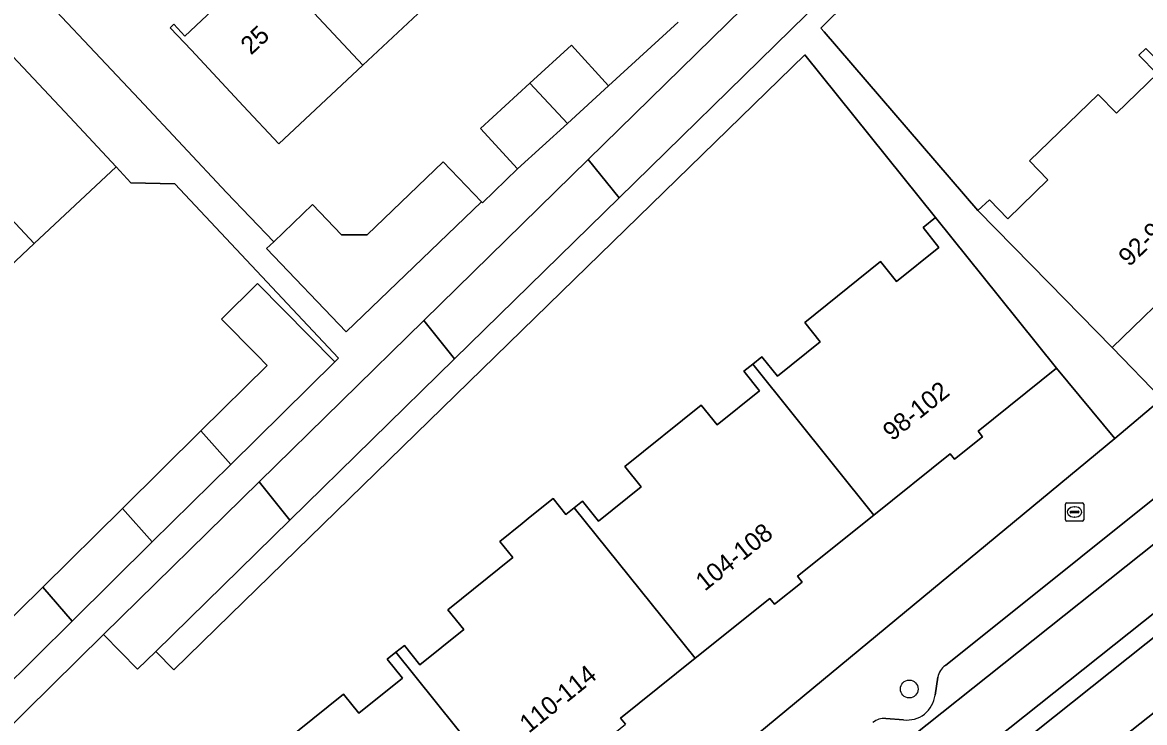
# Model space of a CAD drawing. Extents: x 161881 to 162523, y 381678 to 382381.
# Drawn here: x 162377 to 162438.7, y 381766.4 to 381804.9 of the extents above; entities that cross this region are included whole.
import ezdxf

# ---------------------------------------------------------------- set-up
doc = ezdxf.new("R2010")
doc.units = 0
for name, color, linetype in [('IMGEO_Berm_gesloten', 7, 'Continuous'), ('IMGEO_Boom', 7, 'Continuous'), ('IMGEO_Brandkraan', 7, 'Continuous'), ('IMGEO_Erf', 7, 'Continuous'), ('IMGEO_Fietspad_gesloten', 7, 'Continuous'), ('IMGEO_Pand', 7, 'Continuous'), ('IMGEO_Pand_nummerreeks', 7, 'Continuous'), ('IMGEO_Parkeervlak_open', 7, 'Continuous'), ('IMGEO_Rijbaan_regionaal_gesloten', 7, 'Continuous'), ('IMGEO_Voetpad_open', 7, 'Continuous')]:
    doc.layers.add(name, color=color, linetype=linetype)

msp = doc.modelspace()

# ---------------------------------------------------------------- linework, layer by layer
at = {"layer": 'IMGEO_Berm_gesloten'}
msp.add_lwpolyline([(162472.507, 381798.927), (162472.336, 381798.789), (162413.971, 381752.357), (162396.799, 381738.137), (162397.154, 381737.782), (162428.678, 381762.735), (162473.156, 381798.141)], dxfattribs=at)
at = {"layer": 'IMGEO_Boom'}
msp.add_circle((162425.739, 381768.261), 0.489, dxfattribs=at)
at = {"layer": 'IMGEO_Brandkraan'}
for p, q in [((162434.332, 381777.567), (162434.332, 381778.419)), ((162434.407, 381778.493), (162435.259, 381778.493)), ((162434.591, 381777.987), (162434.591, 381777.999)), ((162435.029, 381777.95), (162434.631, 381777.95)), ((162434.634, 381778.036), (162435.032, 381778.036)), ((162434.82, 381778.273), (162434.845, 381778.273)), ((162435.075, 381777.999), (162435.075, 381777.987)), ((162435.333, 381778.419), (162435.333, 381777.567)), ((162435.259, 381777.493), (162434.407, 381777.493)), ((162434.843, 381777.713), (162434.818, 381777.713))]:
    msp.add_line(p, q, dxfattribs=at)
for points in [[(162434.332, 381777.567), (162434.332, 381778.419)], [(162434.407, 381778.493), (162435.259, 381778.493)], [(162435.333, 381778.419), (162435.333, 381777.567)], [(162435.259, 381777.493), (162434.407, 381777.493)]]:
    msp.add_lwpolyline(points, dxfattribs=at)
for centre, radius, start, end in [((162434.409, 381778.417), 0.0765, 91.55205, 178.44795), ((162434.409, 381778.417), 0.0765, 91.55205, 178.44795), ((162434.631, 381777.996), 0.0403, 85.87752, 175.75265), ((162434.628, 381777.986), 0.0366, 178.93798, 274.71019), ((162435.032, 381777.993), 0.043, 264.86636, 352.45326), ((162435.036, 381777.998), 0.0386, 1.73085, 96.63898), ((162435.257, 381778.417), 0.0765, 1.55205, 88.44795), ((162435.257, 381778.417), 0.0765, 1.55205, 88.44795), ((162434.409, 381777.569), 0.0765, 181.55205, 268.44795), ((162434.409, 381777.569), 0.0765, 181.55205, 268.44795), ((162435.257, 381777.569), 0.0765, 271.55205, 358.44795), ((162435.257, 381777.569), 0.0765, 271.55205, 358.44795)]:
    msp.add_arc(centre, radius, start, end, dxfattribs=at)
for centre, major_axis, ratio, start_param, end_param in [((162434.819, 381777.993), (-0.387, 0.002), 0.722429, 4.712389, 7.853982), ((162434.844, 381777.993), (-0.39, 0.002), 0.717154, 1.570796, 4.712389)]:
    msp.add_ellipse(centre, major_axis=major_axis, ratio=ratio, start_param=start_param, end_param=end_param, dxfattribs=at)
at = {"layer": 'IMGEO_Erf'}
for points in [[(162456.614, 381839.875), (162420.873, 381804.592), (162421.052, 381804.384), (162429.518, 381794.561), (162430.152, 381795.155), (162431.161, 381794.114), (162433.366, 381796.25), (162432.357, 381797.291), (162436.135, 381800.951), (162437.144, 381799.91), (162439.378, 381802.073), (162438.369, 381803.114), (162438.742, 381803.476)], [(162376.404, 381808.113), (162383.389, 381800.691), (162388.187, 381795.557), (162390.786, 381792.845), (162392.922, 381794.892), (162394.512, 381793.234), (162395.916, 381793.237), (162400.101, 381797.249), (162402.22, 381795.039), (162402.264, 381794.993), (162404.198, 381796.848), (162402.158, 381799.082), (162404.873, 381801.562), (162407.163, 381803.653), (162409.204, 381801.418), (162413.037, 381804.918)], [(162400.089, 381806.68), (162395.68, 381802.559), (162391.058, 381798.24), (162389.114, 381800.32), (162386.26, 381803.374), (162385.099, 381804.616), (162385.297, 381804.801), (162385.897, 381804.157), (162387.731, 381805.871)], [(162390.507, 381764.668), (162394.626, 381767.976), (162395.468, 381766.928), (162397.869, 381768.855), (162397.027, 381769.903), (162397.503, 381770.285), (162397.973, 381770.662), (162398.827, 381769.599), (162401.234, 381771.531), (162400.36, 381772.619), (162403.933, 381775.489), (162403.224, 381776.372), (162404.457, 381777.362), (162404.899, 381777.718), (162406.154, 381778.726), (162406.855, 381777.854), (162407.314, 381778.223), (162407.768, 381778.588), (162408.653, 381777.486), (162411.003, 381779.373), (162410.105, 381780.491), (162414.302, 381783.861), (162415.174, 381782.775), (162417.505, 381784.647), (162416.639, 381785.725), (162417.13, 381786.119), (162417.637, 381786.526), (162418.49, 381785.464), (162420.842, 381787.353), (162419.989, 381788.416), (162424.149, 381791.757), (162425.029, 381790.66), (162427.372, 381792.541), (162426.496, 381793.632), (162427.183, 381794.183), (162419.997, 381803.132), (162406.611, 381790.087), (162388.399, 381772.337), (162385.299, 381769.316), (162384.304, 381770.332), (162383.296, 381769.345), (162381.418, 381771.264), (162367.187, 381757.231)], [(162369.629, 381765.527), (162374.022, 381769.859), (162378.082, 381773.863), (162382.473, 381778.193), (162386.785, 381782.445), (162390.429, 381786.038), (162389.849, 381786.627), (162387.914, 381788.589), (162389.897, 381790.545), (162394.14, 381786.241), (162394.352, 381786.45), (162385.347, 381796.033), (162382.932, 381796.092), (162382.12, 381796.96), (162377.619, 381792.746), (162373.224, 381788.631), (162368.83, 381784.517), (162364.435, 381780.403), (162366.852, 381777.807), (162366.391, 381777.376), (162362.458, 381773.692), (162360.041, 381776.288), (162355.536, 381772.071), (162363.995, 381763.033)], [(162440.915, 381790.911), (162436.906, 381787.029), (162439.634, 381784.212)], [(162398.308, 381750), (162437.038, 381782.026), (162433.836, 381785.898), (162429.524, 381782.435), (162429.773, 381782.125), (162428.235, 381780.891), (162427.992, 381781.193), (162423.796, 381777.824), (162419.601, 381774.456), (162419.852, 381774.144), (162418.326, 381772.919), (162418.065, 381773.244), (162413.962, 381769.95), (162409.859, 381766.656), (162410.127, 381766.323)]]:
    msp.add_lwpolyline(points, dxfattribs=at)
at = {"layer": 'IMGEO_Fietspad_gesloten'}
msp.add_lwpolyline([(162465.9, 381797.559), (162465.667, 381797.275), (162465.384, 381797.056), (162418.283, 381759.605), (162412.351, 381754.828), (162394.327, 381740.001), (162393.522, 381739.663), (162393.372, 381739.584), (162390.461, 381738.351), (162389.601, 381737.634), (162386.818, 381735.309), (162385.622, 381734.309), (162387.138, 381732.433), (162387.312, 381732.575), (162387.443, 381732.645), (162396.519, 381738.21), (162396.799, 381738.137), (162413.971, 381752.357), (162472.336, 381798.789)], dxfattribs=at)
at = {"layer": 'IMGEO_Pand'}
for points in [[(162428.663, 381813.756), (162426.783, 381815.673), (162408.087, 381797.371), (162409.777, 381795.269)], [(162400.089, 381806.68), (162394.738, 381812.405), (162394.123, 381813.063), (162391.522, 381810.632), (162392.117, 381809.995), (162390.31, 381808.305), (162395.68, 381802.559)], [(162395.68, 381802.559), (162390.31, 381808.305), (162389.733, 381808.922), (162387.143, 381806.501), (162387.731, 381805.871), (162385.897, 381804.157), (162385.297, 381804.801), (162385.099, 381804.616), (162386.26, 381803.374), (162389.114, 381800.32), (162391.058, 381798.24)], [(162377.619, 381792.746), (162382.12, 381796.96), (162379.564, 381799.691), (162376.146, 381803.341), (162371.642, 381799.125)], [(162406.939, 381799.351), (162409.204, 381801.418), (162407.163, 381803.653), (162404.873, 381801.562)], [(162438.742, 381803.476), (162438.369, 381803.114), (162439.378, 381802.073), (162437.144, 381799.91), (162436.135, 381800.951), (162432.357, 381797.291), (162433.366, 381796.25), (162431.161, 381794.114), (162430.152, 381795.155), (162429.518, 381794.561), (162433.414, 381790.589), (162436.906, 381787.029), (162440.915, 381790.911), (162441.194, 381790.624), (162442.573, 381791.96), (162442.294, 381792.247), (162446.119, 381795.952)], [(162406.939, 381799.351), (162404.873, 381801.562), (162402.158, 381799.082), (162404.198, 381796.848)], [(162373.224, 381788.631), (162377.619, 381792.746), (162371.642, 381799.125), (162367.248, 381795.01)], [(162402.22, 381795.039), (162400.101, 381797.249), (162395.916, 381793.237), (162394.512, 381793.234), (162392.922, 381794.892), (162390.786, 381792.845), (162390.397, 381792.472), (162394.777, 381787.903)], [(162399.042, 381788.517), (162400.732, 381786.414), (162409.777, 381795.269), (162408.087, 381797.371)], [(162417.13, 381786.119), (162423.796, 381777.824), (162427.992, 381781.193), (162428.235, 381780.891), (162429.773, 381782.125), (162429.524, 381782.435), (162433.836, 381785.898), (162430.705, 381789.797), (162427.183, 381794.183), (162426.496, 381793.632), (162427.372, 381792.541), (162425.029, 381790.66), (162424.149, 381791.757), (162419.989, 381788.416), (162420.842, 381787.353), (162418.49, 381785.464), (162417.637, 381786.526)], [(162394.14, 381786.241), (162389.897, 381790.545), (162387.914, 381788.589), (162389.849, 381786.627), (162390.429, 381786.038), (162386.785, 381782.445), (162388.42, 381780.6)], [(162389.981, 381779.647), (162391.671, 381777.544), (162400.732, 381786.414), (162399.042, 381788.517)], [(162417.13, 381786.119), (162416.639, 381785.725), (162417.505, 381784.647), (162415.174, 381782.775), (162414.302, 381783.861), (162410.105, 381780.491), (162411.003, 381779.373), (162408.653, 381777.486), (162407.768, 381778.588), (162407.314, 381778.223), (162413.962, 381769.95), (162418.065, 381773.244), (162418.326, 381772.919), (162419.852, 381774.144), (162419.601, 381774.456), (162423.796, 381777.824)], [(162386.785, 381782.445), (162382.473, 381778.193), (162384.104, 381776.345), (162388.42, 381780.6)], [(162391.671, 381777.544), (162389.981, 381779.647), (162381.418, 381771.264), (162383.296, 381769.345), (162384.304, 381770.332)], [(162407.314, 381778.223), (162406.855, 381777.854), (162406.154, 381778.726), (162404.899, 381777.718), (162404.457, 381777.362), (162403.224, 381776.372), (162403.933, 381775.489), (162400.36, 381772.619), (162401.234, 381771.531), (162398.827, 381769.599), (162397.973, 381770.662), (162397.503, 381770.285), (162404.147, 381762.016), (162408.327, 381765.372), (162408.569, 381765.072), (162410.127, 381766.323), (162409.859, 381766.656), (162413.962, 381769.95)], [(162379.695, 381771.996), (162384.104, 381776.345), (162382.473, 381778.193), (162378.082, 381773.863)], [(162375.677, 381768.034), (162379.695, 381771.996), (162378.082, 381773.863), (162374.022, 381769.859)], [(162404.147, 381762.016), (162397.503, 381770.285), (162397.027, 381769.903), (162397.869, 381768.855), (162395.468, 381766.928), (162394.626, 381767.976), (162390.507, 381764.668), (162391.38, 381763.581), (162388.931, 381761.615), (162388.029, 381762.739), (162387.561, 381762.363), (162394.235, 381754.059), (162398.417, 381757.417), (162398.654, 381757.121), (162400.207, 381758.367), (162399.97, 381758.662)]]:
    msp.add_lwpolyline(points, close=True, dxfattribs=at)
at = {"layer": 'IMGEO_Parkeervlak_open'}
for points in [[(162393.522, 381739.663), (162394.327, 381740.001), (162412.351, 381754.828), (162418.283, 381759.605), (162465.384, 381797.056)], [(162445.749, 381782.196), (162444.138, 381782.406), (162443.425, 381782.118), (162442.627, 381781.463), (162427.727, 381769.559)], [(162427.313, 381768.906), (162427.158, 381767.928)], [(162425.423, 381766.569), (162424.449, 381766.638)]]:
    msp.add_lwpolyline(points, dxfattribs=at)
for centre, radius, start, end in [((162428.273, 381768.755), 0.972, 124.1889, 171.06196), ((162425.622, 381768.102), 1.546, 262.61397, 353.52818), ((162424.336, 381765.761), 0.884, 82.645, 132.01677)]:
    msp.add_arc(centre, radius, start, end, dxfattribs=at)
at = {"layer": 'IMGEO_Rijbaan_regionaal_gesloten'}
for points in [[(162473.156, 381798.141), (162428.678, 381762.735)], [(162443.174, 381770.102), (162437.093, 381765.307)], [(162437.093, 381765.307), (162443.174, 381770.102)]]:
    msp.add_lwpolyline(points, dxfattribs=at)
at = {"layer": 'IMGEO_Voetpad_open'}
for points in [[(162446.742, 381831.455), (162437.651, 381822.555), (162428.663, 381813.756), (162409.777, 381795.269), (162400.732, 381786.414), (162391.671, 381777.544), (162384.304, 381770.332), (162385.299, 381769.316), (162388.399, 381772.337), (162406.611, 381790.087), (162419.997, 381803.132), (162427.183, 381794.183), (162430.705, 381789.797), (162433.836, 381785.898), (162437.038, 381782.026), (162439.634, 381784.212), (162436.906, 381787.029), (162433.414, 381790.589), (162429.518, 381794.561), (162421.052, 381804.384), (162420.873, 381804.592), (162456.614, 381839.875)], [(162367.187, 381757.231), (162381.418, 381771.264), (162389.981, 381779.647), (162399.042, 381788.517), (162408.087, 381797.371), (162426.783, 381815.673), (162435.772, 381824.472), (162444.862, 381833.372)], [(162490.018, 381827.882), (162490.005, 381828.82), (162485.481, 381824.651), (162478.012, 381817.966), (162477.732, 381817.717), (162462.828, 381803.734), (162439.634, 381784.212), (162437.038, 381782.026), (162398.308, 381750), (162365.839, 381723.151), (162356.915, 381719.329), (162343.866, 381713.286), (162342.256, 381716.825), (162335.301, 381713.346), (162336.199, 381710.351)], [(162413.037, 381804.918), (162409.204, 381801.418), (162406.939, 381799.351), (162404.198, 381796.848), (162402.264, 381794.993), (162402.22, 381795.039), (162394.777, 381787.903), (162390.397, 381792.472), (162390.786, 381792.845), (162388.187, 381795.557), (162383.389, 381800.691), (162376.404, 381808.113)], [(162376.146, 381803.341), (162379.564, 381799.691), (162382.12, 381796.96), (162382.932, 381796.092), (162385.347, 381796.033), (162394.352, 381786.45), (162394.14, 381786.241), (162388.42, 381780.6), (162384.104, 381776.345), (162379.695, 381771.996), (162375.677, 381768.034)], [(162427.727, 381769.559), (162442.627, 381781.463)], [(162427.158, 381767.928), (162427.313, 381768.906)], [(162424.449, 381766.638), (162425.423, 381766.569)]]:
    msp.add_lwpolyline(points, dxfattribs=at)
for centre, radius, start, end in [((162428.273, 381768.755), 0.972, 124.1889, 171.06196), ((162425.622, 381768.102), 1.546, 262.61397, 353.52818), ((162424.336, 381765.761), 0.884, 82.645, 132.01677)]:
    msp.add_arc(centre, radius, start, end, dxfattribs=at)

# ---------------------------------------------------------------- texts
at = {"layer": 'IMGEO_Pand_nummerreeks'}
for s, rotation, p in [('25', 43.16195, (162389.541, 381803.077)), ('92-96', 44.0823, (162437.835, 381791.437)), ('98-102', 38.80532, (162424.796, 381781.861)), ('104-108', 38.68431, (162414.495, 381773.606)), ('110-114', 38.94967, (162404.817, 381765.798))]:
    msp.add_text(s, height=1, rotation=rotation, dxfattribs=at).set_placement(p)

doc.saveas('drawing.dxf')
